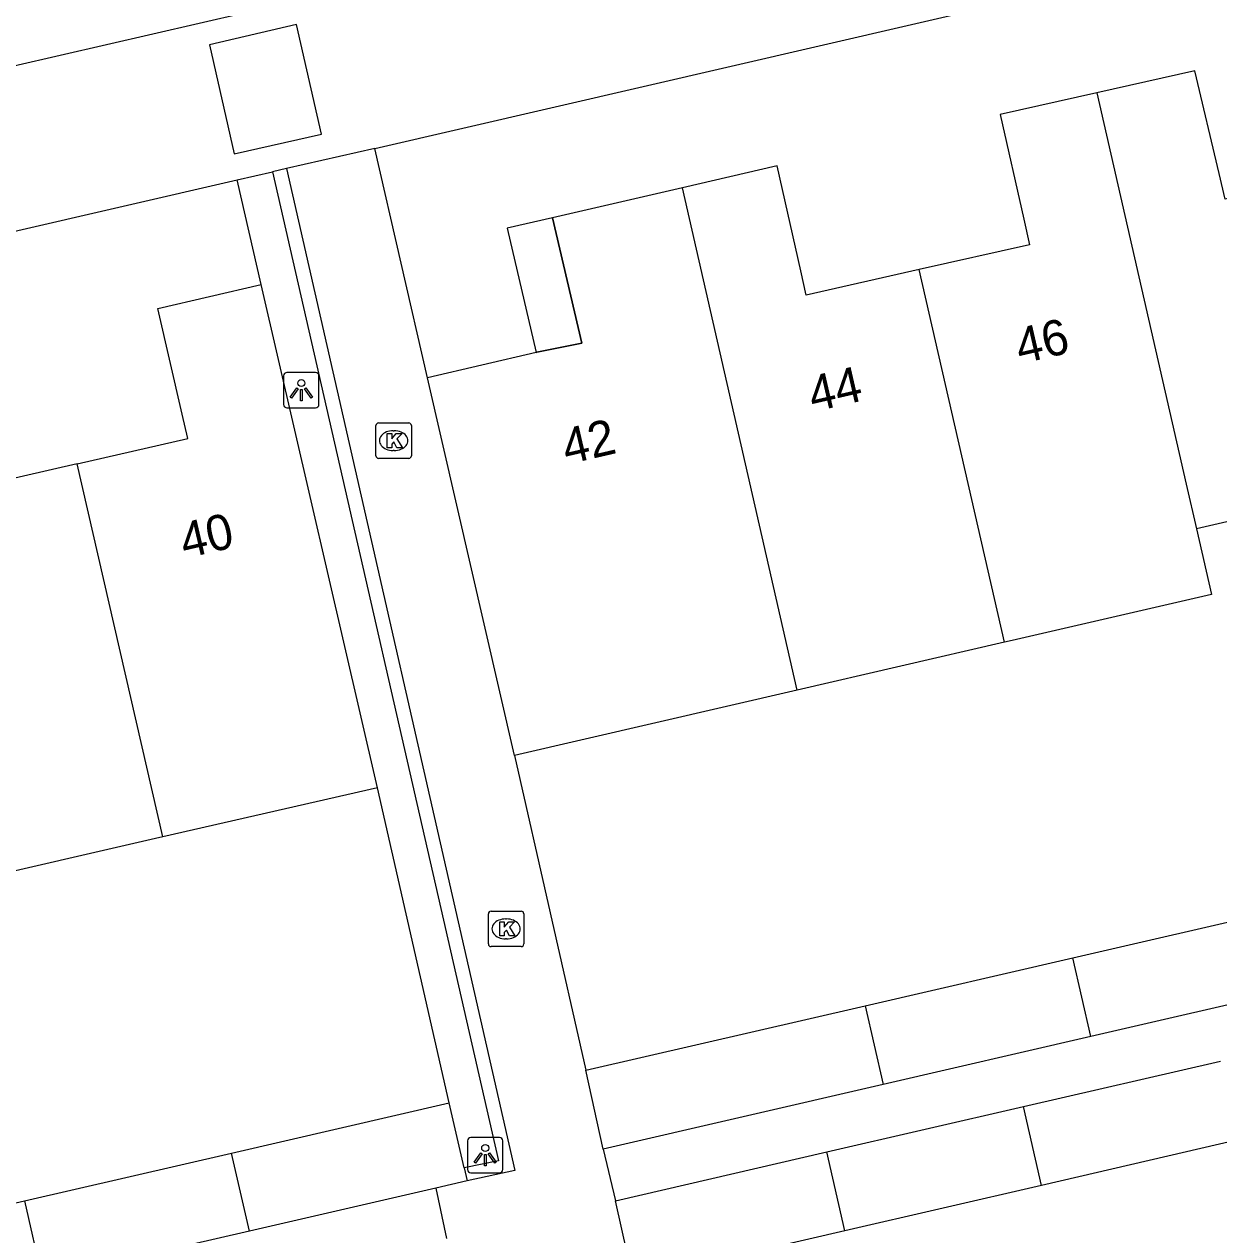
# Model space of a CAD drawing. Extents: x 156414 to 157775, y 382335 to 383765.
# Drawn here: x 156870.42 to 156904.12, y 382698 to 382732.14 of the extents above; entities that cross this region are included whole.
import ezdxf

# ---------------------------------------------------------------- set-up
doc = ezdxf.new("R2010")
doc.units = 0
for name, color, linetype in [('IMGEO_Groenvoorziening', 7, 'Continuous'), ('IMGEO_Kolk', 7, 'Continuous'), ('IMGEO_Lichtpunt', 7, 'Continuous'), ('IMGEO_Muur', 7, 'Continuous'), ('IMGEO_Pand', 7, 'Continuous'), ('IMGEO_Pand_nummerreeks', 7, 'Continuous'), ('IMGEO_Pand_overbouw', 7, 'Continuous'), ('IMGEO_Rijbaan_lokaal_open', 7, 'Continuous'), ('IMGEO_Voetpad_open', 7, 'Continuous')]:
    doc.layers.add(name, color=color, linetype=linetype)

msp = doc.modelspace()

# ---------------------------------------------------------------- linework, layer by layer
at = {"layer": 'IMGEO_Groenvoorziening'}
for points in [[(156877.104, 382724.801), (156876.422, 382727.751)], [(156882.409, 382701.719), (156880.384, 382710.605)]]:
    msp.add_lwpolyline(points, dxfattribs=at)
at = {"layer": 'IMGEO_Kolk'}
for p, q in [((156880.34, 382719.973), (156880.34, 382720.825)), ((156880.415, 382720.899), (156881.267, 382720.899)), ((156881.341, 382720.825), (156881.341, 382719.973)), ((156880.828, 382720.679), (156880.853, 382720.679)), ((156881.267, 382719.899), (156880.415, 382719.899)), ((156880.851, 382720.119), (156880.826, 382720.119)), ((156883.512, 382706.203), (156883.512, 382707.055)), ((156883.587, 382707.129), (156884.439, 382707.129)), ((156884, 382706.909), (156884.025, 382706.909)), ((156884.513, 382707.055), (156884.513, 382706.203)), ((156884.439, 382706.129), (156883.587, 382706.129)), ((156884.023, 382706.349), (156883.998, 382706.349))]:
    msp.add_line(p, q, dxfattribs=at)
for points in [[(156880.34, 382719.973), (156880.34, 382720.825)], [(156880.415, 382720.899), (156881.267, 382720.899)], [(156881.341, 382720.825), (156881.341, 382719.973)], [(156880.661, 382720.599), (156880.784, 382720.599), (156880.784, 382720.448), (156880.914, 382720.599), (156881.078, 382720.599), (156880.932, 382720.448), (156881.085, 382720.199), (156880.933, 382720.199), (156880.848, 382720.363), (156880.784, 382720.296), (156880.784, 382720.199), (156880.661, 382720.199), (156880.661, 382720.599)], [(156881.267, 382719.899), (156880.415, 382719.899)], [(156883.512, 382706.203), (156883.512, 382707.055)], [(156883.587, 382707.129), (156884.439, 382707.129)], [(156883.833, 382706.829), (156883.956, 382706.829), (156883.956, 382706.678), (156884.086, 382706.829), (156884.25, 382706.829), (156884.104, 382706.678), (156884.257, 382706.429), (156884.105, 382706.429), (156884.02, 382706.593), (156883.956, 382706.526), (156883.956, 382706.429), (156883.833, 382706.429), (156883.833, 382706.829)], [(156884.513, 382707.055), (156884.513, 382706.203)], [(156884.439, 382706.129), (156883.587, 382706.129)]]:
    msp.add_lwpolyline(points, dxfattribs=at)
for centre, start, end in [((156880.417, 382720.823), 91.552, 178.448), ((156880.417, 382720.823), 91.552, 178.448), ((156881.265, 382720.823), 1.552, 88.448), ((156881.265, 382720.823), 1.552, 88.448), ((156880.417, 382719.975), 181.552, 268.448), ((156880.417, 382719.975), 181.552, 268.448), ((156881.265, 382719.975), 271.552, 358.448), ((156881.265, 382719.975), 271.552, 358.448), ((156883.589, 382707.053), 91.552, 178.448), ((156883.589, 382707.053), 91.552, 178.448), ((156884.437, 382707.053), 1.552, 88.448), ((156884.437, 382707.053), 1.552, 88.448), ((156883.589, 382706.205), 181.552, 268.448), ((156883.589, 382706.205), 181.552, 268.448), ((156884.437, 382706.205), 271.552, 358.448), ((156884.437, 382706.205), 271.552, 358.448)]:
    msp.add_arc(centre, 0.0765, start, end, dxfattribs=at)
for centre, major_axis, ratio, start_param, end_param in [((156880.827, 382720.399), (-0.387, 0.002), 0.722429, 4.712389, 7.853982), ((156880.852, 382720.399), (-0.39, 0.002), 0.717154, 1.570796, 4.712389), ((156883.999, 382706.629), (-0.387, 0.002), 0.722429, 4.712389, 7.853982), ((156884.024, 382706.629), (-0.39, 0.002), 0.717154, 1.570796, 4.712389)]:
    msp.add_ellipse(centre, major_axis=major_axis, ratio=ratio, start_param=start_param, end_param=end_param, dxfattribs=at)
at = {"layer": 'IMGEO_Lichtpunt'}
for p, q in [((156877.736, 382722.224), (156877.736, 382721.417)), ((156877.736, 382722.224), (156877.736, 382721.417)), ((156878.638, 382722.319), (156877.83, 382722.319)), ((156878.638, 382722.319), (156877.83, 382722.319)), ((156878.732, 382721.417), (156878.732, 382722.224)), ((156878.732, 382721.417), (156878.732, 382722.224)), ((156877.83, 382721.323), (156878.638, 382721.323)), ((156877.83, 382721.323), (156878.638, 382721.323)), ((156883.826, 382700.746), (156883.018, 382700.746)), ((156883.826, 382700.746), (156883.018, 382700.746)), ((156882.924, 382700.651), (156882.924, 382699.844)), ((156882.924, 382700.651), (156882.924, 382699.844)), ((156883.92, 382699.844), (156883.92, 382700.651)), ((156883.92, 382699.844), (156883.92, 382700.651)), ((156883.018, 382699.75), (156883.826, 382699.75)), ((156883.018, 382699.75), (156883.826, 382699.75))]:
    msp.add_line(p, q, dxfattribs=at)
for points in [[(156878.11, 382721.888), (156878.149, 382721.86), (156877.961, 382721.598), (156877.923, 382721.625), (156878.11, 382721.888)], [(156878.212, 382721.84), (156878.259, 382721.84), (156878.259, 382721.518), (156878.212, 382721.518), (156878.212, 382721.84)], [(156878.322, 382721.86), (156878.36, 382721.887), (156878.547, 382721.625), (156878.508, 382721.597), (156878.322, 382721.86)], [(156883.298, 382700.315), (156883.337, 382700.287), (156883.149, 382700.025), (156883.111, 382700.052), (156883.298, 382700.315)], [(156883.4, 382700.267), (156883.447, 382700.267), (156883.447, 382699.945), (156883.4, 382699.945), (156883.4, 382700.267)], [(156883.51, 382700.287), (156883.548, 382700.314), (156883.735, 382700.052), (156883.696, 382700.024), (156883.51, 382700.287)]]:
    msp.add_lwpolyline(points, dxfattribs=at)
for centre in [(156878.235, 382722.022), (156883.423, 382700.449)]:
    msp.add_circle(centre, 0.0994, dxfattribs=at)
for centre, start, end in [((156877.83, 382722.224), 90, 180), ((156877.83, 382722.224), 90, 180), ((156878.638, 382722.224), 0, 90), ((156878.638, 382722.224), 0, 90), ((156877.83, 382721.417), 180, 270), ((156877.83, 382721.417), 180, 270), ((156878.638, 382721.417), 270, 0), ((156878.638, 382721.417), 270, 360), ((156883.018, 382700.651), 90, 180), ((156883.018, 382700.651), 90, 180), ((156883.826, 382700.651), 0, 90), ((156883.826, 382700.651), 0, 90), ((156883.018, 382699.844), 180, 270), ((156883.018, 382699.844), 180, 270), ((156883.826, 382699.844), 270, 0), ((156883.826, 382699.844), 270, 360)]:
    msp.add_arc(centre, 0.0946, start, end, dxfattribs=at)
at = {"layer": 'IMGEO_Muur'}
for points in [[(156877.821, 382728.071), (156877.423, 382727.98)], [(156877.423, 382727.98), (156883.618, 382700.87), (156883.794, 382700.091), (156882.827, 382699.894)], [(156877.821, 382728.071), (156884.257, 382699.814), (156882.912, 382699.525)], [(156884.253, 382711.523), (156886.263, 382702.64)]]:
    msp.add_lwpolyline(points, dxfattribs=at)
at = {"layer": 'IMGEO_Pand'}
for points in [[(156907.36, 382727.934), (156904.305, 382727.207), (156904.134, 382727.928), (156903.443, 382730.832), (156900.676, 382730.21)], [(156900.676, 382730.21), (156897.956, 382729.599), (156898.62, 382726.648), (156898.783, 382725.921), (156895.669, 382725.221)], [(156900.676, 382730.21), (156903.201, 382719.171), (156903.49, 382717.907)], [(156895.669, 382725.221), (156892.481, 382724.505), (156892.328, 382725.188), (156891.663, 382728.147), (156888.986, 382727.53)], [(156888.986, 382727.53), (156885.32, 382726.685), (156886.145, 382723.147), (156884.879, 382722.891), (156884.862, 382722.887), (156881.792, 382722.174)], [(156892.228, 382713.362), (156888.986, 382727.53)], [(156898.079, 382714.711), (156895.669, 382725.221)], [(156871.91, 382719.744), (156875.03, 382720.46), (156874.874, 382721.143), (156874.191, 382724.121), (156877.104, 382724.801)], [(156880.384, 382710.605), (156877.104, 382724.801)], [(156871.91, 382719.744), (156868.748, 382719.018), (156868.593, 382719.692), (156867.908, 382722.678), (156865.232, 382722.06)], [(156884.253, 382711.523), (156881.792, 382722.174)], [(156874.327, 382709.228), (156871.91, 382719.744)], [(156909.361, 382719.261), (156903.49, 382717.907)], [(156903.49, 382717.907), (156903.913, 382716.056), (156898.292, 382714.76), (156898.079, 382714.711)], [(156898.079, 382714.711), (156892.228, 382713.362)], [(156892.228, 382713.362), (156884.253, 382711.523)], [(156880.384, 382710.605), (156874.327, 382709.228)], [(156874.327, 382709.228), (156874.118, 382709.18), (156868.691, 382707.929), (156868.487, 382707.882)], [(156900.004, 382705.813), (156905.834, 382707.159)], [(156894.148, 382704.461), (156900.004, 382705.813)], [(156900.512, 382703.593), (156900.004, 382705.813)], [(156906.341, 382704.94), (156900.512, 382703.593)], [(156886.263, 382702.64), (156894.148, 382704.461)], [(156894.148, 382704.461), (156894.656, 382702.241)], [(156900.512, 382703.593), (156894.656, 382702.241)], [(156898.615, 382701.621), (156904.167, 382702.903)], [(156886.753, 382700.415), (156886.263, 382702.64)], [(156894.656, 382702.241), (156886.753, 382700.415)], [(156876.264, 382700.304), (156882.409, 382701.719)], [(156882.827, 382699.894), (156882.409, 382701.719)], [(156893.061, 382700.339), (156898.615, 382701.621)], [(156899.119, 382699.395), (156898.615, 382701.621)], [(156904.671, 382700.677), (156899.119, 382699.395)], [(156887.099, 382698.962), (156893.061, 382700.339)], [(156893.568, 382698.113), (156893.061, 382700.339)], [(156870.42, 382698.958), (156876.264, 382700.304)], [(156876.769, 382698.106), (156876.264, 382700.304)], [(156882.827, 382699.894), (156882.912, 382699.525)], [(156882.027, 382699.321), (156876.769, 382698.106)], [(156882.912, 382699.525), (156882.027, 382699.321)], [(156899.119, 382699.395), (156893.568, 382698.113)], [(156887.6, 382696.735), (156887.099, 382698.962)], [(156864.577, 382697.612), (156870.42, 382698.958)], [(156870.42, 382698.958), (156870.926, 382696.756)], [(156876.769, 382698.106), (156870.926, 382696.756)], [(156893.568, 382698.113), (156887.6, 382696.735)]]:
    msp.add_lwpolyline(points, dxfattribs=at)
at = {"layer": 'IMGEO_Pand_overbouw'}
msp.add_lwpolyline([(156884.045, 382726.391), (156884.862, 382722.887), (156884.879, 382722.891), (156886.145, 382723.147), (156885.32, 382726.685)], close=True, dxfattribs=at)
at = {"layer": 'IMGEO_Rijbaan_lokaal_open'}
for points in [[(156730.522, 382698.738), (156791.204, 382712.755), (156805.031, 382715.955), (156830.401, 382721.812), (156868.803, 382730.665), (156879.275, 382733.088), (156907.413, 382739.578), (156929.495, 382744.678), (156949.815, 382749.383)], [(156880.313, 382728.641), (156950.809, 382744.932)], [(156878.099, 382732.133), (156875.645, 382731.565), (156876.341, 382728.49), (156878.807, 382729.045), (156878.099, 382732.133)], [(156880.313, 382728.641), (156877.821, 382728.071)], [(156876.422, 382727.751), (156877.423, 382727.98)], [(156805.847, 382711.483), (156831.783, 382717.455), (156841.152, 382719.616), (156876.422, 382727.751)]]:
    msp.add_lwpolyline(points, dxfattribs=at)
at = {"layer": 'IMGEO_Voetpad_open'}
for points in [[(156881.792, 382722.174), (156880.313, 382728.641)], [(156884.253, 382711.523), (156886.263, 382702.64)], [(156886.753, 382700.415), (156887.099, 382698.962)], [(156882.027, 382699.321), (156882.329, 382697.898)]]:
    msp.add_lwpolyline(points, dxfattribs=at)

# ---------------------------------------------------------------- texts
at = {"layer": 'IMGEO_Pand_nummerreeks'}
for s, rotation, p in [('46', 13.0405, (156898.517, 382722.555)), ('44', 13.0425, (156892.673, 382721.202)), ('42', 13.0749, (156885.723, 382719.72)), ('40', 13.0313, (156874.943, 382717.068))]:
    msp.add_text(s, height=1, rotation=rotation, dxfattribs=at).set_placement(p)

doc.saveas('drawing.dxf')
